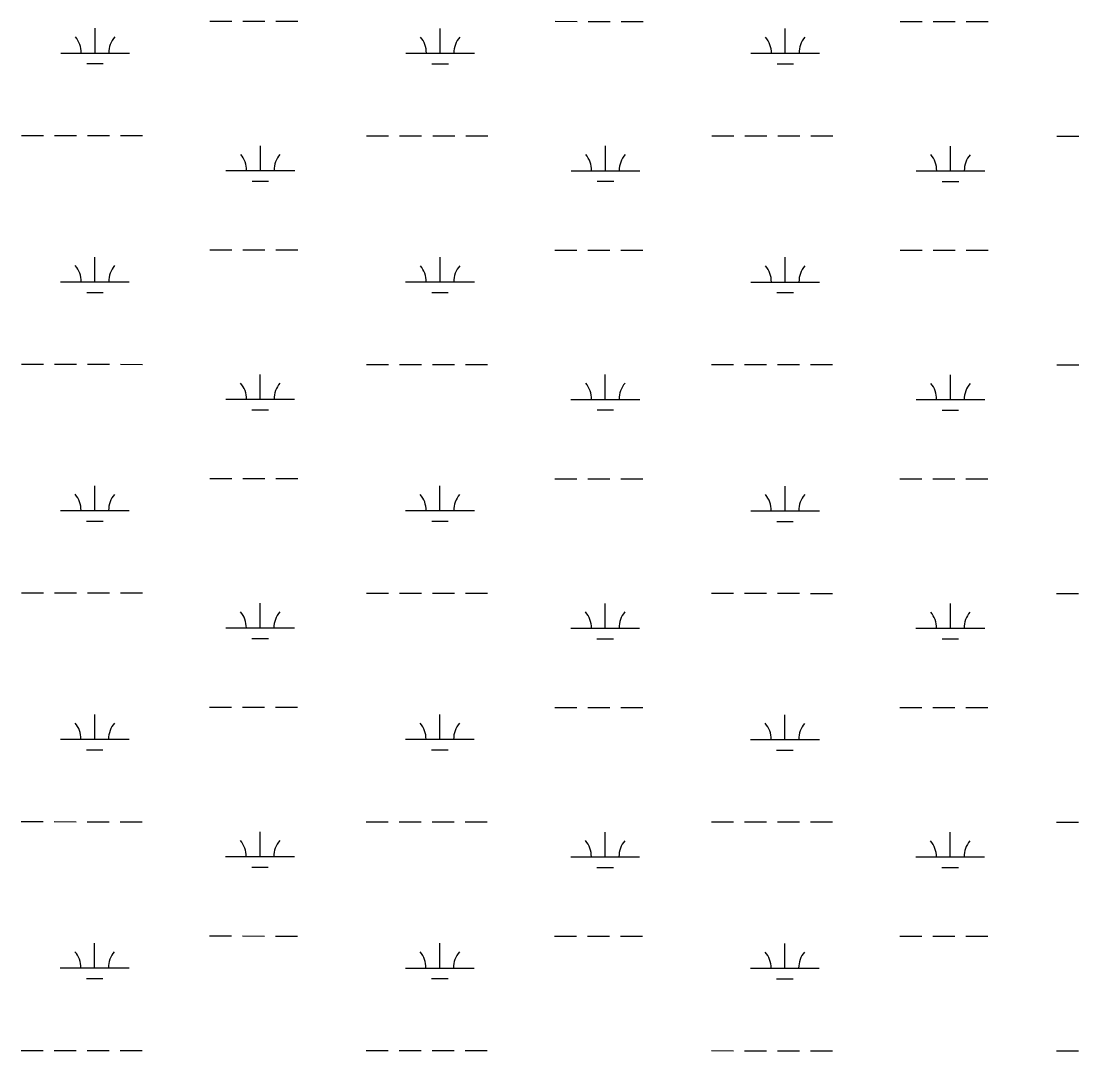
# Model space of a CAD drawing. Extents: x 3245246 to 3283090, y 806824 to 832173.
# Drawn here: x 3250309 to 3251847, y 825735 to 827232 of the extents above; entities that cross this region are included whole.
import ezdxf

# ---------------------------------------------------------------- set-up
doc = ezdxf.new("R2010")
doc.units = 0
doc.layers.add('V-WETL-SWMP', color=7, linetype='Continuous')

msp = doc.modelspace()

# ---------------------------------------------------------------- linework, layer by layer
at = {"layer": 'V-WETL-SWMP'}
for p, q in [((3250583.4, 827232.3), (3250615.4, 827232.3)), ((3250631.4, 827232.3), (3250663.4, 827232.2)), ((3250679.4, 827232.2), (3250711.4, 827232.2)), ((3251085.3, 827232.1), (3251117.3, 827232)), ((3251133.3, 827232), (3251165.3, 827232)), ((3251181.3, 827232), (3251213.3, 827232)), ((3251587.2, 827231.8), (3251619.2, 827231.8)), ((3251635.2, 827231.8), (3251667.2, 827231.8)), ((3251683.2, 827231.8), (3251715.2, 827231.8)), ((3250416.3, 827185.9), (3250416.3, 827221.9)), ((3250918.2, 827185.7), (3250918.2, 827221.7)), ((3251420.1, 827185.5), (3251420.1, 827221.5)), ((3250366.3, 827185.9), (3250466.3, 827185.9)), ((3250868.2, 827185.7), (3250968.2, 827185.7)), ((3251370.1, 827185.5), (3251470.1, 827185.5)), ((3250404.3, 827170.5), (3250428.3, 827170.5)), ((3250906.2, 827170.3), (3250930.2, 827170.3)), ((3251408.1, 827170.1), (3251432.1, 827170)), ((3250309.4, 827065.9), (3250341.4, 827065.9)), ((3250357.4, 827065.9), (3250389.4, 827065.9)), ((3250405.4, 827065.9), (3250437.4, 827065.8)), ((3250453.4, 827065.8), (3250485.4, 827065.8)), ((3250811.3, 827065.7), (3250843.3, 827065.7)), ((3250859.3, 827065.7), (3250891.3, 827065.6)), ((3250907.3, 827065.6), (3250939.3, 827065.6)), ((3250955.3, 827065.6), (3250987.3, 827065.6)), ((3251313.2, 827065.5), (3251345.2, 827065.4)), ((3251361.2, 827065.4), (3251393.2, 827065.4)), ((3251409.2, 827065.4), (3251441.2, 827065.4)), ((3251457.2, 827065.4), (3251489.2, 827065.4)), ((3251815.1, 827065.2), (3251847.1, 827065.2)), ((3250656.7, 827015), (3250656.7, 827051)), ((3251158.6, 827014.8), (3251158.6, 827050.8)), ((3251660.5, 827014.6), (3251660.5, 827050.6)), ((3250606.7, 827015), (3250706.7, 827015)), ((3251108.6, 827014.8), (3251208.6, 827014.8)), ((3251610.5, 827014.6), (3251710.5, 827014.5)), ((3250644.7, 826999.6), (3250668.7, 826999.6)), ((3251146.6, 826999.4), (3251170.6, 826999.3)), ((3251648.5, 826999.1), (3251672.5, 826999.1)), ((3250416.1, 826853.2), (3250416.1, 826889.2)), ((3250583.2, 826899.6), (3250615.2, 826899.6)), ((3250631.2, 826899.6), (3250663.2, 826899.6)), ((3250679.2, 826899.6), (3250711.2, 826899.5)), ((3250918, 826853), (3250918.1, 826889)), ((3251085.1, 826899.4), (3251117.1, 826899.4)), ((3251133.1, 826899.4), (3251165.1, 826899.4)), ((3251181.1, 826899.3), (3251213.1, 826899.3)), ((3251419.9, 826852.8), (3251420, 826888.8)), ((3251587, 826899.2), (3251619, 826899.2)), ((3251635, 826899.1), (3251667, 826899.1)), ((3251683, 826899.1), (3251715, 826899.1)), ((3250366.1, 826853.3), (3250466.1, 826853.2)), ((3250868, 826853), (3250968, 826853)), ((3251369.9, 826852.8), (3251469.9, 826852.8)), ((3250404.1, 826837.8), (3250428.1, 826837.8)), ((3250906, 826837.6), (3250930, 826837.6)), ((3251407.9, 826837.4), (3251431.9, 826837.4)), ((3250309.2, 826733.2), (3250341.2, 826733.2)), ((3250357.2, 826733.2), (3250389.2, 826733.2)), ((3250405.2, 826733.2), (3250437.2, 826733.2)), ((3250453.2, 826733.2), (3250485.2, 826733.1)), ((3250811.1, 826733), (3250843.1, 826733)), ((3250859.1, 826733), (3250891.1, 826733)), ((3250907.1, 826733), (3250939.1, 826732.9)), ((3250955.1, 826732.9), (3250987.1, 826732.9)), ((3251313, 826732.8), (3251345, 826732.8)), ((3251361, 826732.8), (3251393, 826732.7)), ((3251409, 826732.7), (3251441, 826732.7)), ((3251457, 826732.7), (3251489, 826732.7)), ((3251815, 826732.6), (3251847, 826732.6)), ((3250656.5, 826682.3), (3250656.5, 826718.3)), ((3251158.4, 826682.1), (3251158.4, 826718.1)), ((3251660.3, 826681.9), (3251660.4, 826717.9)), ((3250606.5, 826682.4), (3250706.5, 826682.3)), ((3251108.4, 826682.1), (3251208.4, 826682.1)), ((3251610.3, 826681.9), (3251710.3, 826681.9)), ((3250644.5, 826666.9), (3250668.5, 826666.9)), ((3251146.4, 826666.7), (3251170.4, 826666.7)), ((3251648.3, 826666.5), (3251672.3, 826666.5)), ((3250583.1, 826566.9), (3250615.1, 826566.9)), ((3250631.1, 826566.9), (3250663.1, 826566.9)), ((3250679.1, 826566.9), (3250711.1, 826566.9)), ((3251085, 826566.7), (3251117, 826566.7)), ((3251133, 826566.7), (3251165, 826566.7)), ((3251181, 826566.7), (3251213, 826566.7)), ((3251586.9, 826566.5), (3251618.9, 826566.5)), ((3251634.9, 826566.5), (3251666.9, 826566.5)), ((3251682.9, 826566.4), (3251714.9, 826566.4)), ((3250416, 826520.6), (3250416, 826556.6)), ((3250917.9, 826520.4), (3250917.9, 826556.4)), ((3251419.8, 826520.1), (3251419.8, 826556.1)), ((3250366, 826520.6), (3250466, 826520.6)), ((3250867.9, 826520.4), (3250967.9, 826520.3)), ((3251369.8, 826520.2), (3251469.8, 826520.1)), ((3250404, 826505.1), (3250428, 826505.1)), ((3250905.9, 826504.9), (3250929.9, 826504.9)), ((3251407.8, 826504.7), (3251431.8, 826504.7)), ((3250309.1, 826400.5), (3250341.1, 826400.5)), ((3250357.1, 826400.5), (3250389.1, 826400.5)), ((3250405.1, 826400.5), (3250437.1, 826400.5)), ((3250453.1, 826400.5), (3250485.1, 826400.5)), ((3250811, 826400.3), (3250843, 826400.3)), ((3250859, 826400.3), (3250891, 826400.3)), ((3250907, 826400.3), (3250939, 826400.3)), ((3250955, 826400.3), (3250987, 826400.3)), ((3251312.9, 826400.1), (3251344.9, 826400.1)), ((3251360.9, 826400.1), (3251392.9, 826400.1)), ((3251408.9, 826400.1), (3251440.9, 826400.1)), ((3251456.9, 826400), (3251488.9, 826400)), ((3251814.8, 826399.9), (3251846.8, 826399.9)), ((3250656.4, 826349.7), (3250656.4, 826385.7)), ((3251158.3, 826349.4), (3251158.3, 826385.4)), ((3251660.2, 826349.2), (3251660.2, 826385.2)), ((3250606.4, 826349.7), (3250706.4, 826349.6)), ((3251108.3, 826349.5), (3251208.3, 826349.4)), ((3251610.2, 826349.2), (3251710.2, 826349.2)), ((3250644.4, 826334.2), (3250668.4, 826334.2)), ((3251146.3, 826334), (3251170.3, 826334)), ((3251648.2, 826333.8), (3251672.2, 826333.8)), ((3250415.8, 826187.9), (3250415.9, 826223.9)), ((3250582.9, 826234.3), (3250614.9, 826234.2)), ((3250630.9, 826234.2), (3250662.9, 826234.2)), ((3250678.9, 826234.2), (3250710.9, 826234.2)), ((3250917.7, 826187.7), (3250917.8, 826223.7)), ((3251084.8, 826234), (3251116.8, 826234)), ((3251132.8, 826234), (3251164.8, 826234)), ((3251180.8, 826234), (3251212.8, 826234)), ((3251419.7, 826187.5), (3251419.7, 826223.5)), ((3251586.7, 826233.8), (3251618.7, 826233.8)), ((3251634.7, 826233.8), (3251666.7, 826233.8)), ((3251682.7, 826233.8), (3251714.7, 826233.8)), ((3250365.8, 826187.9), (3250465.8, 826187.9)), ((3250867.7, 826187.7), (3250967.7, 826187.7)), ((3251369.7, 826187.5), (3251469.7, 826187.4)), ((3250403.8, 826172.5), (3250427.8, 826172.5)), ((3250905.7, 826172.3), (3250929.7, 826172.2)), ((3251407.6, 826172), (3251431.6, 826172)), ((3250308.9, 826067.9), (3250340.9, 826067.9)), ((3250356.9, 826067.9), (3250388.9, 826067.8)), ((3250404.9, 826067.8), (3250436.9, 826067.8)), ((3250452.9, 826067.8), (3250484.9, 826067.8)), ((3250810.8, 826067.7), (3250842.8, 826067.6)), ((3250858.8, 826067.6), (3250890.8, 826067.6)), ((3250906.8, 826067.6), (3250938.8, 826067.6)), ((3250954.8, 826067.6), (3250986.8, 826067.6)), ((3251312.8, 826067.4), (3251344.8, 826067.4)), ((3251360.8, 826067.4), (3251392.8, 826067.4)), ((3251408.8, 826067.4), (3251440.8, 826067.4)), ((3251456.8, 826067.4), (3251488.8, 826067.4)), ((3251814.7, 826067.2), (3251846.7, 826067.2)), ((3250656.2, 826017), (3250656.3, 826053)), ((3251158.1, 826016.8), (3251158.2, 826052.8)), ((3251660.1, 826016.5), (3251660.1, 826052.5)), ((3250606.2, 826017), (3250706.2, 826017)), ((3251108.1, 826016.8), (3251208.1, 826016.7)), ((3251610.1, 826016.6), (3251710.1, 826016.5)), ((3250644.2, 826001.6), (3250668.2, 826001.5)), ((3251146.1, 826001.3), (3251170.1, 826001.3)), ((3251648, 826001.1), (3251672, 826001.1)), ((3250582.8, 825901.6), (3250614.8, 825901.6)), ((3250630.8, 825901.6), (3250662.8, 825901.5)), ((3250678.8, 825901.5), (3250710.8, 825901.5)), ((3251084.7, 825901.4), (3251116.7, 825901.3)), ((3251132.7, 825901.3), (3251164.7, 825901.3)), ((3251180.7, 825901.3), (3251212.7, 825901.3)), ((3251586.6, 825901.1), (3251618.6, 825901.1)), ((3251634.6, 825901.1), (3251666.6, 825901.1)), ((3251682.6, 825901.1), (3251714.6, 825901.1)), ((3250415.7, 825855.2), (3250415.7, 825891.2)), ((3250917.6, 825855), (3250917.6, 825891)), ((3251419.5, 825854.8), (3251419.5, 825890.8)), ((3250365.7, 825855.2), (3250465.7, 825855.2)), ((3250867.6, 825855), (3250967.6, 825855)), ((3251369.5, 825854.8), (3251469.5, 825854.8)), ((3250403.7, 825839.8), (3250427.7, 825839.8)), ((3250905.6, 825839.6), (3250929.6, 825839.6)), ((3251407.5, 825839.4), (3251431.5, 825839.3)), ((3250308.8, 825735.2), (3250340.8, 825735.2)), ((3250356.8, 825735.2), (3250388.8, 825735.2)), ((3250404.8, 825735.2), (3250436.8, 825735.1)), ((3250452.8, 825735.1), (3250484.8, 825735.1)), ((3250810.7, 825735), (3250842.7, 825735)), ((3250858.7, 825735), (3250890.7, 825734.9)), ((3250906.7, 825734.9), (3250938.7, 825734.9)), ((3250954.7, 825734.9), (3250986.7, 825734.9)), ((3251312.6, 825734.8), (3251344.6, 825734.7)), ((3251360.6, 825734.7), (3251392.6, 825734.7)), ((3251408.6, 825734.7), (3251440.6, 825734.7)), ((3251456.6, 825734.7), (3251488.6, 825734.7)), ((3251814.5, 825734.5), (3251846.5, 825734.5))]:
    msp.add_line(p, q, dxfattribs=at)
for centre, start, end in [((3250361, 827186.4), 359.2032, 40.7468), ((3250471.5, 827186.4), 139.2032, 180.7468), ((3250862.9, 827186.2), 359.2032, 40.7468), ((3250973.4, 827186.2), 139.2032, 180.7468), ((3251364.8, 827186), 359.2032, 40.7468), ((3251475.3, 827185.9), 139.2032, 180.7468), ((3250601.4, 827015.5), 359.2032, 40.7468), ((3250711.9, 827015.5), 139.2032, 180.7468), ((3251103.3, 827015.3), 359.2032, 40.7468), ((3251213.8, 827015.2), 139.2032, 180.7468), ((3251605.2, 827015.1), 359.2032, 40.7468), ((3251715.7, 827015), 139.2032, 180.7468), ((3250360.9, 826853.7), 359.2032, 40.7468), ((3250471.4, 826853.7), 139.2032, 180.7468), ((3250862.8, 826853.5), 359.2032, 40.7468), ((3250973.3, 826853.5), 139.2032, 180.7468), ((3251364.7, 826853.3), 359.2032, 40.7468), ((3251475.2, 826853.3), 139.2032, 180.7468), ((3250601.3, 826682.8), 359.2032, 40.7468), ((3250711.8, 826682.8), 139.2032, 180.7468), ((3251103.2, 826682.6), 359.2032, 40.7468), ((3251213.7, 826682.6), 139.2032, 180.7468), ((3251605.1, 826682.4), 359.2032, 40.7468), ((3251715.6, 826682.3), 139.2032, 180.7468), ((3250360.7, 826521.1), 359.2032, 40.7468), ((3250471.2, 826521), 139.2032, 180.7468), ((3250862.6, 826520.9), 359.2032, 40.7468), ((3250973.1, 826520.8), 139.2032, 180.7468), ((3251364.6, 826520.6), 359.2032, 40.7468), ((3251475, 826520.6), 139.2032, 180.7468), ((3250601.1, 826350.2), 359.2032, 40.7468), ((3250711.6, 826350.1), 139.2032, 180.7468), ((3251103, 826349.9), 359.2032, 40.7468), ((3251213.5, 826349.9), 139.2032, 180.7468), ((3251605, 826349.7), 359.2032, 40.7468), ((3251715.4, 826349.7), 139.2032, 180.7468), ((3250360.6, 826188.4), 359.2032, 40.7468), ((3250471.1, 826188.3), 139.2032, 180.7468), ((3250862.5, 826188.2), 359.2032, 40.7468), ((3250973, 826188.1), 139.2032, 180.7468), ((3251364.4, 826188), 359.2032, 40.7468), ((3251474.9, 826187.9), 139.2032, 180.7468), ((3250601, 826017.5), 359.2032, 40.7468), ((3250711.5, 826017.4), 139.2032, 180.7468), ((3251102.9, 826017.3), 359.2032, 40.7468), ((3251213.4, 826017.2), 139.2032, 180.7468), ((3251604.8, 826017), 359.2032, 40.7468), ((3251715.3, 826017), 139.2032, 180.7468), ((3250360.4, 825855.7), 359.2032, 40.7468), ((3250470.9, 825855.7), 139.2032, 180.7468), ((3250862.4, 825855.5), 359.2032, 40.7468), ((3250972.8, 825855.5), 139.2032, 180.7468), ((3251364.3, 825855.3), 359.2032, 40.7468), ((3251474.8, 825855.2), 139.2032, 180.7468)]:
    msp.add_arc(centre, 35.2, start, end, dxfattribs=at)

doc.saveas('drawing.dxf')
